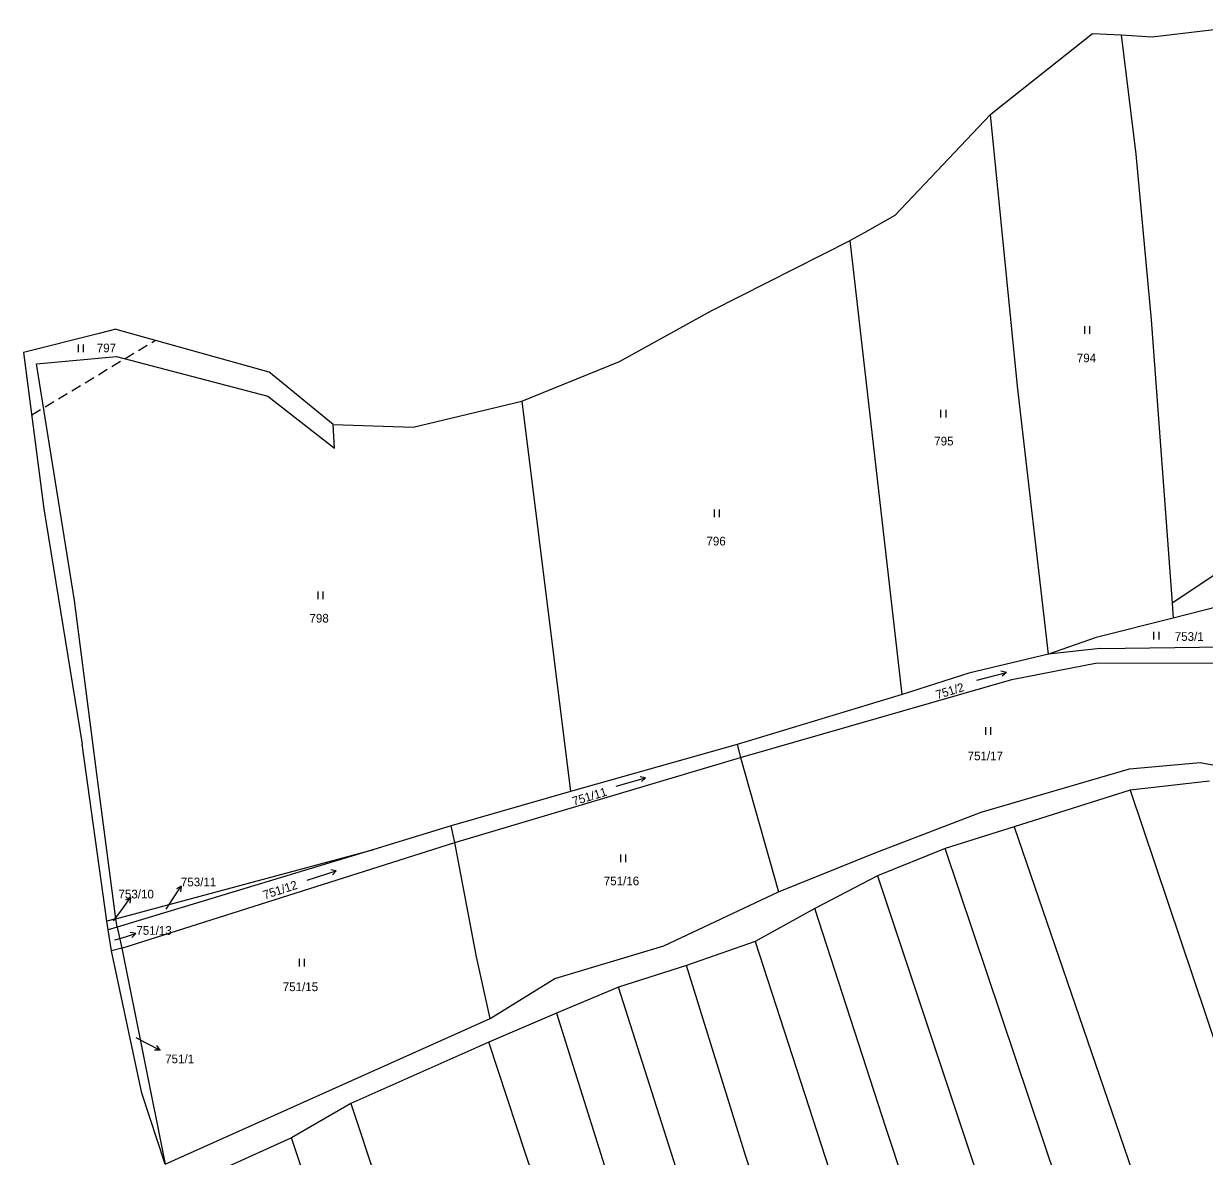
# Model space of a CAD drawing. Extents: x -820420 to -815896, y -1105820 to -1103643.
# Drawn here: x -817529.3 to -817297.3, y -1104071 to -1103848.5 of the extents above; entities that cross this region are included whole.
import ezdxf
from ezdxf.enums import TextEntityAlignment as Align

# ---------------------------------------------------------------- set-up
doc = ezdxf.new("R2010")
doc.units = 0
doc.header["$LTSCALE"] = 0.68
doc.linetypes.add('MEDIUM_DASHED', pattern=[4.5, 3, -1.5])
for name, color, linetype, lineweight in [('1', 7, 'Continuous', 25), ('3', 7, 'Continuous', 25), ('6', 7, 'Continuous', 25), ('7', 7, 'Continuous', 13)]:
    doc.layers.add(name, color=color, linetype=linetype, lineweight=lineweight)
doc.layers.add('2', color=7, linetype='Continuous')

msp = doc.modelspace()

# ---------------------------------------------------------------- linework, layer by layer
at = {"layer": '1'}
for p, q in [((-817307.57, -1103851.07), (-817285.59, -1103848.46)), ((-817338.54, -1103865.68), (-817319.32, -1103850.43)), ((-817319.32, -1103850.43), (-817313.65, -1103850.68)), ((-817313.65, -1103850.68), (-817310.79, -1103874.09)), ((-817313.65, -1103850.68), (-817307.57, -1103851.07)), ((-817358.15, -1103886.19), (-817339.37, -1103866.34)), ((-817339.37, -1103866.34), (-817338.54, -1103865.68)), ((-817334.02, -1103919.7), (-817339.37, -1103866.34)), ((-817310.79, -1103874.09), (-817307.8, -1103906.65)), ((-817358.15, -1103886.19), (-817364.01, -1103889.48)), ((-817364.01, -1103889.48), (-817366.88, -1103891.1)), ((-817394.1, -1103904.84), (-817366.88, -1103891.1)), ((-817356.72, -1103980.29), (-817366.88, -1103891.1)), ((-817412.2, -1103914.84), (-817394.1, -1103904.84)), ((-817511.15, -1103908.49), (-817514.42, -1103909.32)), ((-817511.15, -1103908.49), (-817481.09, -1103916.84)), ((-817307.8, -1103906.65), (-817303.64, -1103962.32)), ((-817514.42, -1103909.32), (-817529.26, -1103913.07)), ((-817529.26, -1103913.07), (-817525.28, -1103943.77)), ((-817526.75, -1103915.3), (-817511.03, -1103913.85)), ((-817519.29, -1103961.79), (-817526.75, -1103915.3)), ((-817511.03, -1103913.85), (-817481.29, -1103921.64)), ((-817431.41, -1103922.62), (-817412.2, -1103914.84)), ((-817468.43, -1103927.23), (-817481.09, -1103916.84)), ((-817327.98, -1103972.36), (-817334.02, -1103919.7)), ((-817481.29, -1103921.64), (-817468.22, -1103931.88)), ((-817452.75, -1103927.72), (-817431.41, -1103922.62)), ((-817431.41, -1103922.62), (-817421.87, -1103999.33)), ((-817468.22, -1103931.88), (-817468.43, -1103927.23)), ((-817468.43, -1103927.23), (-817452.75, -1103927.72)), ((-817525.28, -1103943.77), (-817517.76, -1103990.03)), ((-817277.91, -1103945.17), (-817303.64, -1103962.32)), ((-817514.82, -1103996.38), (-817519.29, -1103961.79)), ((-817303.64, -1103962.32), (-817303.46, -1103965.25)), ((-817294.49, -1103962.96), (-817303.46, -1103965.25)), ((-817303.46, -1103965.25), (-817318.61, -1103969.03)), ((-817318.61, -1103969.03), (-817327.98, -1103972.36)), ((-817317.8, -1103971.22), (-817327.98, -1103972.36)), ((-817317.8, -1103971.22), (-817293.36, -1103970.87)), ((-817327.98, -1103972.36), (-817343.57, -1103976.05)), ((-817343.57, -1103976.05), (-817356.72, -1103980.29)), ((-817335.14, -1103977.32), (-817318.39, -1103974.07)), ((-817318.39, -1103974.07), (-817292.9, -1103974.11)), ((-817388.47, -1103992.64), (-817335.14, -1103977.32)), ((-817356.72, -1103980.29), (-817389.08, -1103990.11)), ((-817512.91, -1104024.77), (-817517.76, -1103990.03)), ((-817389.08, -1103990.11), (-817421.87, -1103999.33)), ((-817389.08, -1103990.11), (-817388.47, -1103992.64)), ((-817444.53, -1104009.34), (-817388.47, -1103992.64)), ((-817388.47, -1103992.64), (-817381.01, -1104019.05)), ((-817312.01, -1103994.86), (-817298.18, -1103993.59)), ((-817298.18, -1103993.59), (-817289.89, -1103995.16)), ((-817511.16, -1104024.36), (-817514.82, -1103996.38)), ((-817341.19, -1104003.4), (-817312.01, -1103994.86)), ((-817421.87, -1103999.33), (-817445.25, -1104006.09)), ((-817311.91, -1103999.03), (-817334.71, -1104006.25)), ((-817296.3, -1103997.28), (-817311.91, -1103999.03)), ((-817311.91, -1103999.03), (-817265.13, -1104138.47)), ((-817362, -1104011.36), (-817341.19, -1104003.4)), ((-817445.25, -1104006.09), (-817460.44, -1104010.68)), ((-817444.53, -1104009.34), (-817445.25, -1104006.09)), ((-817334.71, -1104006.25), (-817348.24, -1104010.54)), ((-817334.71, -1104006.25), (-817307.71, -1104084.97)), ((-817511.16, -1104024.36), (-817460.44, -1104010.68)), ((-817460.44, -1104010.68), (-817510.9, -1104025.94)), ((-817510, -1104030.09), (-817444.53, -1104009.34)), ((-817440.33, -1104031.78), (-817444.53, -1104009.34)), ((-817348.24, -1104010.54), (-817361.54, -1104015.9)), ((-817305.78, -1104136.86), (-817348.24, -1104010.54)), ((-817381.01, -1104019.05), (-817362, -1104011.36)), ((-817361.54, -1104015.9), (-817373.86, -1104022.3)), ((-817361.54, -1104015.9), (-817325.38, -1104124.28)), ((-817373.86, -1104022.3), (-817385.59, -1104028.79)), ((-817359.84, -1104065.52), (-817373.86, -1104022.3)), ((-817511.16, -1104024.36), (-817512.91, -1104024.77)), ((-817512.62, -1104026.46), (-817512.91, -1104024.77)), ((-817510.9, -1104025.94), (-817511.16, -1104024.36)), ((-817510.9, -1104025.94), (-817512.62, -1104026.46)), ((-817511.99, -1104030.61), (-817512.62, -1104026.46)), ((-817510.9, -1104025.94), (-817510, -1104030.09)), ((-817385.59, -1104028.79), (-817399.06, -1104033.5)), ((-817385.59, -1104028.79), (-817351.96, -1104132.14)), ((-817510, -1104030.09), (-817511.99, -1104030.61)), ((-817506.04, -1104058.6), (-817511.99, -1104030.61)), ((-817510, -1104030.09), (-817501.48, -1104072.53)), ((-817437.65, -1104043.89), (-817440.33, -1104031.78)), ((-817399.06, -1104033.5), (-817412.4, -1104037.76)), ((-817387.43, -1104070.99), (-817399.06, -1104033.5)), ((-817437.65, -1104043.89), (-817424.94, -1104036.07)), ((-817412.4, -1104037.76), (-817424.61, -1104042.84)), ((-817362.91, -1104193.32), (-817412.4, -1104037.76)), ((-817424.61, -1104042.84), (-817437.86, -1104048.53)), ((-817424.61, -1104042.84), (-817397.07, -1104130.28)), ((-817501.48, -1104072.53), (-817437.65, -1104043.89)), ((-817437.86, -1104048.53), (-817465.02, -1104060.6)), ((-817419.32, -1104104.86), (-817437.86, -1104048.53)), ((-817501.48, -1104072.53), (-817506.04, -1104058.6)), ((-817465.02, -1104060.6), (-817476.62, -1104067.36)), ((-817465.02, -1104060.6), (-817429.23, -1104167.1)), ((-817327.45, -1104163.51), (-817359.84, -1104065.52)), ((-817476.62, -1104067.36), (-817489.95, -1104073.37)), ((-817457.57, -1104124.86), (-817476.62, -1104067.36)), ((-817346.76, -1104194.45), (-817387.43, -1104070.99))]:
    msp.add_line(p, q, dxfattribs=at)
msp.add_lwpolyline([(-817424.94, -1104036.07), (-817403.51, -1104029.66), (-817381.01, -1104019.05)], dxfattribs=at)
at = {"layer": '3'}
for p, q in [((-817320.801, -1103909.42), (-817320.801, -1103907.92)), ((-817319.8, -1103909.42), (-817319.8, -1103907.92)), ((-817518.511, -1103913.01), (-817518.511, -1103911.51)), ((-817517.51, -1103913.01), (-817517.51, -1103911.51)), ((-817349.081, -1103925.85), (-817349.081, -1103924.35)), ((-817348.08, -1103925.85), (-817348.08, -1103924.35)), ((-817393.561, -1103945.4), (-817393.561, -1103943.9)), ((-817392.56, -1103945.4), (-817392.56, -1103943.9)), ((-817471.421, -1103961.5), (-817471.421, -1103960)), ((-817470.42, -1103961.5), (-817470.42, -1103960)), ((-817307.241, -1103969.48), (-817307.241, -1103967.98)), ((-817306.24, -1103969.48), (-817306.24, -1103967.98)), ((-817336.233, -1103975.917), (-817337.048, -1103976.655)), ((-817340.271, -1103988.2), (-817340.271, -1103986.7)), ((-817339.27, -1103988.2), (-817339.27, -1103986.7)), ((-817407.087, -1103996.627), (-817407.888, -1103997.378)), ((-817411.951, -1104013.2), (-817411.951, -1104011.7)), ((-817410.95, -1104013.2), (-817410.95, -1104011.7)), ((-817467.838, -1104014.886), (-817468.612, -1104015.665)), ((-817475.061, -1104033.69), (-817475.061, -1104032.19)), ((-817474.06, -1104033.69), (-817474.06, -1104032.19))]:
    msp.add_line(p, q, dxfattribs=at)
for points in [[(-817342.029, -1103977.47), (-817336.233, -1103975.917), (-817337.307, -1103975.686)], [(-817412.855, -1103998.28), (-817407.087, -1103996.627), (-817408.165, -1103996.414)], [(-817473.544, -1104016.74), (-817467.838, -1104014.886), (-817468.922, -1104014.711)]]:
    msp.add_lwpolyline(points, dxfattribs=at)
at = {"layer": '6', "linetype": 'MEDIUM_DASHED'}
msp.add_line((-817527.67, -1103925.34), (-817503.36, -1103910.66), dxfattribs=at)
at = {"layer": '7'}
for p, q in [((-817498.296, -1104017.893), (-817499.261, -1104018.46)), ((-817508.236, -1104020.152), (-817509.23, -1104020.668)), ((-817507.22, -1104027.233), (-817508.324, -1104027.047)), ((-817502.456, -1104050.122), (-817503.121, -1104049.222))]:
    msp.add_line(p, q, dxfattribs=at)
for points in [[(-817501.26, -1104022.44), (-817499.93, -1104020.41), (-817498.296, -1104017.893), (-817498.421, -1104019.006)], [(-817511.6, -1104024.75), (-817510, -1104022.58), (-817508.236, -1104020.152), (-817508.42, -1104021.257)], [(-817511.35, -1104028.48), (-817510.09, -1104028.11), (-817507.22, -1104027.233), (-817508.031, -1104028.004)], [(-817507.25, -1104047.67), (-817505.13, -1104048.76), (-817502.456, -1104050.122), (-817503.576, -1104050.114)]]:
    msp.add_lwpolyline(points, dxfattribs=at)

# ---------------------------------------------------------------- texts
at = {"layer": '2'}
for s, p in [('797', (-817512.999, -1103913.025)), ('794', (-817320.489, -1103914.985)), ('795', (-817348.499, -1103931.335)), ('796', (-817393.249, -1103950.975)), ('798', (-817471.219, -1103966.125)), ('753/1', (-817300.31, -1103969.725)), ('751/17', (-817340.36, -1103993.175)), ('751/16', (-817411.83, -1104017.735)), ('751/13', (-817503.64, -1104027.465)), ('751/15', (-817474.89, -1104038.535))]:
    msp.add_text(s, height=1.7, dxfattribs=at).set_placement(p, align=Align.CENTER)
for s, rotation, p in [('751/2', 17, (-817347.0785, -1103980.3672)), ('751/11', 17, (-817417.8585, -1104001.0968)), ('751/12', 18, (-817478.6047, -1104019.4504))]:
    msp.add_text(s, height=1.7, rotation=rotation, dxfattribs=at).set_placement(p, align=Align.CENTER)
for s, p in [('753/11', (-817498.37, -1104017.945)), ('753/10', (-817510.63, -1104020.315)), ('751/1', (-817501.46, -1104052.695))]:
    msp.add_text(s, height=1.7, dxfattribs=at).set_placement(p)

doc.saveas('drawing.dxf')
